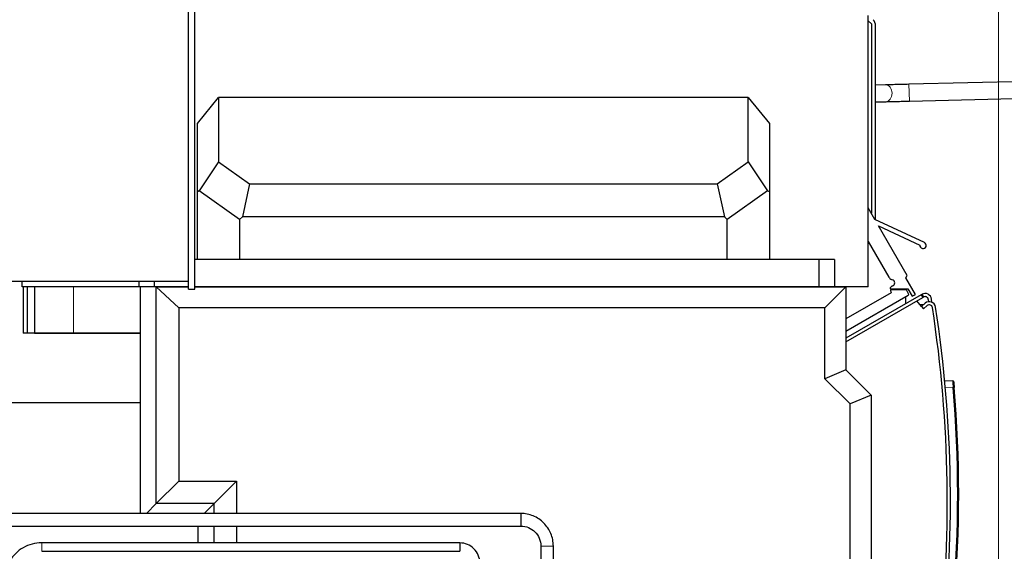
# Model space of a CAD drawing. Header units: inches. Extents: x 0 to 17820, y -10 to 12600.
# Tile 273 of 338: x 8529 to 9466, y 9896 to 10402. Entities that reach past the tile are written whole.
import ezdxf

# ---------------------------------------------------------------- set-up
doc = ezdxf.new("R2010")
doc.units = ezdxf.units.IN
doc.layers.add('1', color=7, linetype='Continuous', true_color=0xffffff)
doc.layers.add('254', color=7, linetype='Continuous', true_color=0xffffff)
doc.styles.add('latin_extended', font='simplex.shx')
doc.dimstyles.get("Standard").update_dxf_attribs({"dimtxt": 0.18, "dimasz": 0.18, "dimexe": 0.18, "dimexo": 0.0625, "dimgap": 0.09, "dimtad": 0, "dimtih": 1, "dimtoh": 1, "dimdec": 4, "dimzin": 0, "dimdsep": 46, "dimtxsty": 'Standard', "dimcen": 0.09, "dimadec": 0, "dimazin": 0, "dimtfac": 1, "dimtdec": 4, "dimtofl": 0, "dimtmove": 0, "dimatfit": 3, "dimfxl": 1, "dimtolj": 1, "dimtzin": 0, "dimarcsym": 0})

# ---------------------------------------------------------------- blocks, each defined once
blk = doc.blocks.new('_U4')
at = {"layer": '254', "color": 3, "linetype": 'Continuous', "lineweight": 13, "transparency": 16777216}
for p, q in [((7072.18, 9798.34), (7072.18, 11782.35)), ((9460.74, 8944.75), (9460.74, 11782.35)), ((7177.18, 11752.35), (9355.74, 11752.35))]:
    blk.add_line(p, q, dxfattribs=at)
at = {"layer": '254', "color": 3, "transparency": 16777216}
for points in [[(7177.18, 11769.85), (7177.18, 11734.85), (7072.18, 11752.35)], [(9355.74, 11734.85), (9355.74, 11769.85), (9460.74, 11752.35)]]:
    blk.add_solid(points, dxfattribs=at)
at = {"layer": 'Defpoints', "color": 0, "transparency": 16777216}
for p in [(9460.74, 11752.35), (7072.18, 9768.34), (9460.74, 8914.75)]:
    blk.add_point(p, dxfattribs=at)
at = {"layer": '254', "color": 2, "lineweight": 13, "transparency": 16777216, "insert": (8083.96, 11909.85), "char_height": 105, "attachment_point": 1, "style": 'latin_extended'}
blk.add_mtext('\\A1;2389', dxfattribs=at)
blk = doc.blocks.new('_U11')
at = {"layer": '254', "color": 3, "linetype": 'Continuous', "lineweight": 13, "transparency": 16777216}
for p, q in [((8978.69, 11280.35), (9871.36, 11280.35)), ((9841.36, 11175.35), (9841.36, 7804.85)), ((8526.69, 7699.85), (9871.36, 7699.85))]:
    blk.add_line(p, q, dxfattribs=at)
at = {"layer": '254', "color": 3, "transparency": 16777216}
for points in [[(9858.86, 11175.35), (9823.86, 11175.35), (9841.36, 11280.35)], [(9823.86, 7804.85), (9858.86, 7804.85), (9841.36, 7699.85)]]:
    blk.add_solid(points, dxfattribs=at)
at = {"layer": 'Defpoints', "color": 0, "transparency": 16777216}
for p in [(8948.69, 11280.35), (8496.69, 7699.85), (9841.36, 7699.85)]:
    blk.add_point(p, dxfattribs=at)
at = {"layer": '254', "color": 2, "lineweight": 13, "transparency": 16777216, "insert": (9683.86, 9305.1), "char_height": 105, "attachment_point": 1, "rotation": 90, "style": 'latin_extended'}
blk.add_mtext('\\A1;3580', dxfattribs=at)

msp = doc.modelspace()

# ---------------------------------------------------------------- linework, layer by layer
at = {"layer": '1', "color": 2, "linetype": 'Continuous', "lineweight": 25}
for p, q in [((8689.987, 10145.786), (8689.987, 10890.786)), ((8695.987, 10145.786), (8695.987, 10890.786)), ((9336.685, 10400.884), (9339.686, 10397.884)), ((9336.686, 10147.936), (9336.686, 10405.936)), ((9339.686, 10397.884), (9339.686, 10217.938)), ((9343.686, 10211.698), (9343.686, 10396.227)), ((9508.394, 10343.725), (9375.434, 10340.469)), ((9353.257, 10339.941), (9343.685, 10339.723)), ((8698.598, 10303.35), (8718.598, 10327.855)), ((9222.636, 10327.855), (8718.598, 10327.855)), ((8718.598, 10327.855), (8718.598, 10266.792)), ((9222.636, 10327.855), (9242.636, 10303.35)), ((9222.636, 10266.792), (9222.636, 10327.855)), ((9343.685, 10323.719), (9353.622, 10323.945)), ((9375.826, 10324.474), (9508.786, 10327.729)), ((8698.598, 10238.17), (8698.598, 10303.35)), ((9242.636, 10303.35), (9242.636, 10238.17)), ((8718.598, 10266.792), (8700.343, 10239.073)), ((8718.598, 10266.792), (8748.09, 10245.912)), ((9193.144, 10245.912), (9222.636, 10266.792)), ((9222.636, 10266.792), (9240.891, 10239.073)), ((8700.343, 10239.073), (8698.598, 10238.17)), ((8698.598, 10173.936), (8698.598, 10238.17)), ((8738.598, 10211.989), (8700.343, 10239.073)), ((8748.09, 10245.912), (8741.329, 10214.356)), ((8748.09, 10245.912), (9193.144, 10245.912)), ((9193.144, 10245.912), (9199.905, 10214.356)), ((9240.891, 10239.073), (9202.636, 10211.989)), ((9242.636, 10238.17), (9240.891, 10239.073)), ((9242.636, 10238.17), (9242.636, 10173.936)), ((9343.137, 10211.951), (9336.686, 10223.139)), ((8741.329, 10214.356), (8738.598, 10211.989)), ((8738.598, 10211.989), (8738.598, 10173.936)), ((9199.905, 10214.356), (8741.329, 10214.356)), ((9202.636, 10211.989), (9199.905, 10214.356)), ((9202.636, 10173.936), (9202.636, 10211.989)), ((9390.101, 10190.088), (9343.137, 10211.951)), ((9373.769, 10158.826), (9346.614, 10205.92)), ((9346.614, 10205.92), (9385.849, 10187.656)), ((9336.686, 10191.108), (9356.275, 10157.134)), ((9289.686, 10173.936), (8695.992, 10173.936)), ((9304.529, 10173.936), (9289.686, 10173.936)), ((9289.686, 10173.936), (9289.686, 10147.936)), ((9304.529, 10173.936), (9304.529, 10147.936)), ((9358.894, 10154.934), (9359.846, 10154.586)), ((9372.46, 10156.561), (9373.769, 10158.826)), ((9381.599, 10140.71), (9372.46, 10156.561)), ((8381.987, 10153.286), (8689.987, 10153.286)), ((8531.686, 10147.936), (8531.686, 10153.287)), ((8642.686, 10147.936), (8531.686, 10147.936)), ((8532.686, 10147.943), (8532.686, 10103.854)), ((8536.686, 10147.943), (8536.686, 10103.854)), ((8543.686, 10147.939), (8543.686, 10103.854)), ((8642.686, 10153.286), (8642.686, 10147.936)), ((8657.529, 10147.936), (8642.686, 10147.936)), ((8659.409, 10147.855), (8644.025, 10147.855)), ((8644.025, 10147.855), (8644.025, 9932.494)), ((8657.529, 10153.286), (8657.529, 10147.936)), ((8689.996, 10147.936), (8657.529, 10147.936)), ((8659.409, 10147.855), (8689.99, 10147.855)), ((8659.412, 10147.806), (8659.409, 10147.855)), ((8659.412, 9941.848), (8659.412, 10147.806)), ((8659.412, 10147.806), (8680.807, 10127.855)), ((8689.987, 10145.786), (8695.987, 10145.786)), ((8695.987, 10147.855), (9315.523, 10147.855)), ((9289.686, 10147.936), (8695.992, 10147.936)), ((8743.686, 10147.939), (8743.686, 10147.861)), ((9282.686, 10147.854), (9282.686, 10147.935)), ((9304.529, 10147.936), (9289.686, 10147.936)), ((9292.254, 10147.854), (9292.254, 10147.935)), ((9315.523, 10147.855), (9295.523, 10127.855)), ((9299.186, 10147.852), (9299.186, 10147.933)), ((9336.686, 10147.936), (9304.529, 10147.936)), ((9315.523, 10147.855), (9315.523, 10068.855)), ((9358.823, 10148.225), (9357.627, 10146.844)), ((9357.856, 10144.253), (9358.673, 10142.838)), ((9358.006, 10146.017), (9374.481, 10146.048)), ((9372.449, 10145.003), (9358.289, 10145.003)), ((9359.954, 10148.803), (9359.202, 10148.497)), ((9375.126, 10141.367), (9373.315, 10144.503)), ((9374.481, 10146.048), (9378.567, 10138.962)), ((9358.49, 10142.155), (9315.524, 10117.348)), ((9315.524, 10105.801), (9374.76, 10140.001)), ((9315.524, 10095.593), (9388.486, 10137.718)), ((9386.986, 10140.316), (9315.525, 10099.058)), ((9372.186, 10138.515), (9372.186, 10131.771)), ((9378.567, 10138.962), (9381.599, 10140.71)), ((9386.986, 10140.316), (9387.852, 10140.816)), ((9387.852, 10140.816), (9389.352, 10138.218)), ((9389.352, 10138.218), (9388.486, 10137.718)), ((9393.836, 10135.934), (9394.063, 10133.768)), ((9397.127, 10133.32), (9396.819, 10136.247)), ((9295.523, 10127.855), (8680.807, 10127.855)), ((8680.807, 10127.855), (8680.807, 9963.243)), ((9295.523, 10060.57), (9295.523, 10127.855)), ((9387.329, 10129.362), (9382.937, 10134.514)), ((9389.083, 10130.857), (9386.054, 10130.857)), ((9390.863, 10132.374), (9387.329, 10129.362)), ((9387.329, 10129.362), (9389.276, 10127.079)), ((9389.276, 10127.079), (9392.809, 10130.091)), ((8644.024, 10103.854), (8532.686, 10103.854)), ((8543.686, 10103.854), (8580.686, 10103.854)), ((8580.686, 10103.854), (8644.024, 10103.854)), ((9315.523, 10068.855), (9295.523, 10060.57)), ((9319.523, 10036.57), (9295.523, 10060.57)), ((9315.523, 10068.855), (9339.523, 10044.855)), ((9409.431, 10059.004), (9417.048, 10058.605)), ((9339.523, 10044.855), (9319.523, 10036.57)), ((9339.523, 10044.855), (9339.523, 9817.585)), ((8452.832, 10037.854), (8644.019, 10037.854)), ((9319.523, 9817.585), (9319.523, 10036.57)), ((8659.412, 9941.848), (8680.807, 9963.243)), ((8680.807, 9963.243), (8735.807, 9963.243)), ((8735.807, 9963.243), (8714.412, 9941.848)), ((8735.807, 9963.243), (8735.807, 9932.491)), ((8659.412, 9941.848), (8650.057, 9932.492)), ((8714.412, 9941.848), (8659.412, 9941.848)), ((8714.412, 9941.848), (8705.057, 9932.492)), ((8714.412, 9932.489), (8714.412, 9941.848)), ((9006.186, 9932.492), (8511.944, 9932.492)), ((9006.186, 9932.492), (9006.186, 9920.492)), ((8511.944, 9920.492), (9006.186, 9920.492)), ((8699.025, 9920.491), (8699.025, 9904.487)), ((8714.412, 9904.49), (8714.412, 9920.491)), ((8735.807, 9920.491), (8735.807, 9904.492)), ((8948.18, 9904.492), (8550.401, 9904.492)), ((8948.18, 9904.492), (8948.18, 9900.492)), ((8550.401, 9896.492), (8948.18, 9896.492)), ((8948.18, 9900.492), (8948.18, 9896.492))]:
    msp.add_line(p, q, dxfattribs=at)
at = {"layer": '1', "color": 110, "linetype": 'Continuous', "lineweight": 13}
for p, q in [((9375.826, 10324.474), (9375.434, 10340.469)), ((9353.621, 10323.945), (9353.622, 10323.945)), ((8580.686, 10147.939), (8580.686, 10103.854)), ((8706.686, 10147.939), (8706.686, 10147.861)), ((9388.486, 10137.718), (9386.986, 10140.316)), ((9417.529, 10052.089), (9410.039, 10052.481)), ((8550.401, 9904.492), (8550.401, 9900.492)), ((8550.401, 9900.492), (8550.401, 9896.492))]:
    msp.add_line(p, q, dxfattribs=at)
at = {"layer": '1', "color": 2, "linetype": 'Continuous', "lineweight": 25}
for centre, radius, start, end in [((9335.686, 10396.227), 8, 0, 45), ((9388.835, 10187.368), 3, 174.505806, 65.037062), ((9360.607, 10159.631), 5, 209.967882, 249.967882), ((9358.784, 10151.674), 3.1, 292.156346, 69.967882), ((9358.005, 10146.517), 0.5, 139.114643, 270.109101), ((9358.005, 10146.517), 0.5, 139.114643, 270.109101), ((9358.289, 10144.503), 0.5, 90, 210), ((9359.579, 10147.571), 1, 112.156346, 139.114643), ((9366.186, 10143.681), 6, 12.724141, 23.180391), ((9372.449, 10144.003), 1, 30, 90), ((9358.24, 10142.588), 0.5, 300, 30), ((9374.26, 10140.867), 1, 300, 30), ((9390.852, 10135.62), 6, 6.00065, 120), ((9390.852, 10135.62), 3, 6.00065, 120), ((9394.755, 10127.808), 6, 8.823765, 130.45), ((9394.755, 10127.808), 3, 8.823765, 130.45), ((8211.922, 9944.194), 1200, 352.941167, 8.823765), ((8211.922, 9944.194), 1203, 352.941167, 8.823765), ((9416.996, 10057.607), 1, 5.110451, 87), ((8222.815, 9950.804), 1199, 355.154216, 4.845784), ((8222.762, 9950.804), 1200, 355.154216, 4.845784)]:
    msp.add_arc(centre, radius, start, end, dxfattribs=at)
at = {"layer": '1', "color": 110, "linetype": 'Continuous', "lineweight": 13}
for centre, major_axis, ratio, start_param, end_param in [((9353.439, 10331.943), (0.182, -7.998), 0.7398986, 1.5539244, 3.1416068), ((9353.439, 10331.943), (0.182, -7.998), 0.7398986, 0, 1.5539244), ((9417.477, 10052.089), (-0.996, -0.084), 0.0044271, 1.6229689, 3.1415927), ((9031.186, 9901.492), (6, 0), 0.0000019, 0, 3.1415927)]:
    msp.add_ellipse(centre, major_axis=major_axis, ratio=ratio, start_param=start_param, end_param=end_param, dxfattribs=at)
at = {"layer": '1', "color": 2, "linetype": 'Continuous', "lineweight": 25}
for points, knots in [([(9375.434, 10340.469), (9373.321, 10340.417), (9369.198, 10340.317), (9363.193, 10340.173), (9357.753, 10340.044), (9354.674, 10339.973), (9353.257, 10339.941)], [0, 0, 0, 0, 0.2500507, 0.5000219, 0.7499827, 1, 1, 1, 1]), ([(9353.622, 10323.945), (9355.041, 10323.977), (9358.125, 10324.049), (9363.573, 10324.177), (9369.584, 10324.322), (9373.711, 10324.422), (9375.826, 10324.474)], [0, 0, 0, 0, 0.2500404, 0.5000237, 0.7499932, 1, 1, 1, 1]), ([(9417.992, 10057.696), (9417.992, 10057.694), (9417.994, 10057.676), (9417.998, 10057.624), (9418.002, 10057.579), (9418.003, 10057.569), (9418.005, 10057.549), (9418.006, 10057.539), (9418.009, 10057.505), (9418.011, 10057.481), (9418.018, 10057.401), (9418.029, 10057.279), (9418.043, 10057.124), (9418.052, 10057.017), (9418.054, 10056.995), (9418.058, 10056.95), (9418.06, 10056.926), (9418.067, 10056.856), (9418.071, 10056.807), (9418.085, 10056.655), (9418.104, 10056.439), (9418.125, 10056.197), (9418.142, 10056.005), (9418.151, 10055.906), (9418.16, 10055.804), (9418.166, 10055.735), (9418.169, 10055.7), (9418.184, 10055.524), (9418.197, 10055.378), (9418.223, 10055.078), (9418.25, 10054.77), (9418.278, 10054.445), (9418.296, 10054.236), (9418.3, 10054.194), (9418.307, 10054.109), (9418.311, 10054.066), (9418.322, 10053.938), (9418.329, 10053.852), (9418.352, 10053.594), (9418.382, 10053.246), (9418.412, 10052.892), (9418.435, 10052.624), (9418.446, 10052.49), (9418.458, 10052.354), (9418.465, 10052.264), (9418.469, 10052.219), (9418.473, 10052.173)], [0, 0, 0, 0, 0.0589429, 0.12168, 0.12168, 0.1373643, 0.1373643, 0.1530486, 0.1530486, 0.1844172, 0.1844172, 0.2471543, 0.3098915, 0.3098915, 0.3255757, 0.3255757, 0.34126, 0.34126, 0.3726286, 0.3726286, 0.4353657, 0.4981029, 0.4981029, 0.5294714, 0.5451557, 0.5451557, 0.56084, 0.56084, 0.6235772, 0.6235772, 0.6863143, 0.7490514, 0.7490514, 0.7647357, 0.7647357, 0.78042, 0.78042, 0.8117886, 0.8117886, 0.8745257, 0.9372629, 0.9372629, 0.9686314, 0.9843157, 0.9843157, 1, 1, 1, 1]), ([(9037.186, 9901.492), (9037.107, 9905.723), (9035.553, 9913.537), (9028.675, 9923.981), (9018.23, 9930.86), (9010.416, 9932.414), (9006.186, 9932.492)], [0, 0, 0, 0, 0.2490787, 0.500003, 0.7509254, 1, 1, 1, 1]), ([(9006.186, 9920.492), (9008.822, 9920.482), (9013.638, 9919.575), (9019.993, 9915.3), (9024.268, 9908.945), (9025.176, 9904.129), (9025.186, 9901.493)], [0, 0, 0, 0, 0.2514779, 0.5000055, 0.7485296, 1, 1, 1, 1]), ([(8550.401, 9904.492), (8547.298, 9904.459), (8541.271, 9903.681), (8532.66, 9900.264), (8525.36, 9894.816), (8521.793, 9890.233), (8520.309, 9887.696)], [0, 0, 0, 0, 0.246874, 0.4990532, 0.751789, 1, 1, 1, 1]), ([(8967.18, 9885.492), (8967.131, 9888.084), (8966.176, 9892.872), (8961.963, 9899.275), (8955.56, 9903.489), (8950.772, 9904.443), (8948.18, 9904.492)], [0, 0, 0, 0, 0.2489966, 0.5, 0.7510034, 1, 1, 1, 1])]:
    msp.add_open_spline(points, degree=3, knots=knots, dxfattribs=at)
at = {"layer": '1', "color": 110, "linetype": 'Continuous', "lineweight": 13}
msp.add_open_spline([(9417.048, 10058.605), (9417.05, 10058.605), (9417.055, 10058.584), (9417.063, 10058.52), (9417.068, 10058.467), (9417.069, 10058.456), (9417.072, 10058.432), (9417.076, 10058.395), (9417.08, 10058.352), (9417.089, 10058.258), (9417.101, 10058.114), (9417.117, 10057.931), (9417.127, 10057.805), (9417.129, 10057.779), (9417.134, 10057.726), (9417.136, 10057.698), (9417.143, 10057.615), (9417.147, 10057.557), (9417.161, 10057.378), (9417.181, 10057.124), (9417.203, 10056.838), (9417.22, 10056.612), (9417.225, 10056.534), (9417.234, 10056.415), (9417.237, 10056.375), (9417.243, 10056.294), (9417.246, 10056.253), (9417.261, 10056.044), (9417.273, 10055.873), (9417.299, 10055.519), (9417.324, 10055.155), (9417.351, 10054.771), (9417.368, 10054.524), (9417.371, 10054.475), (9417.378, 10054.375), (9417.382, 10054.324), (9417.392, 10054.173), (9417.399, 10054.071), (9417.419, 10053.766), (9417.447, 10053.355), (9417.474, 10052.937), (9417.502, 10052.516), (9417.515, 10052.303), (9417.529, 10052.089)], degree=3, knots=[0, 0, 0, 0, 0.0625, 0.125, 0.125, 0.140625, 0.140625, 0.15625, 0.1875, 0.1875, 0.25, 0.3125, 0.3125, 0.328125, 0.328125, 0.34375, 0.34375, 0.375, 0.375, 0.4375, 0.5, 0.5, 0.53125, 0.53125, 0.546875, 0.546875, 0.5625, 0.5625, 0.625, 0.625, 0.6875, 0.75, 0.75, 0.765625, 0.765625, 0.78125, 0.78125, 0.8125, 0.8125, 0.875, 0.9375, 0.9375, 1, 1, 1, 1], dxfattribs=at)
at = {"layer": '1', "color": 2, "linetype": 'Continuous', "lineweight": 25}
for points in [[(9025.186, 9901.493), (9025.183, 9824.492)], [(9037.183, 9824.492), (9037.186, 9901.492)]]:
    msp.add_open_spline(points, degree=1, dxfattribs=at)

# ---------------------------------------------------------------- dimensions: what is measured, and where the dimension line sits
at = {"layer": '254', "color": 2, "linetype": 'Continuous', "lineweight": 13}
dim = msp.add_linear_dim(base=(9460.738, 11752.354), p1=(7072.176, 9768.344), p2=(9460.738, 8914.746), dimstyle='Standard', override={"dimscale": 30, "dimtxt": 3.5, "dimasz": 3.5, "dimexe": 1, "dimexo": 1, "dimgap": 1.75, "dimtad": 1, "dimtih": 1, "dimtoh": 0, "dimdec": 0, "dimlfac": 1, "dimzin": 8, "dimdsep": 46, "dimlunit": 2, "dimtxsty": 'latin_extended', "dimsah": 1, "dimse1": 0, "dimse2": 0, "dimsd1": 0, "dimsd2": 0, "dimclrd": 3, "dimclre": 3, "dimclrt": 2, "dimtol": 0, "dimtm": -0.1, "dimtfac": 0.714286, "dimtdec": 3, "dimtofl": 1, "dimtmove": 0, "dimtzin": 8, "dimlwd": 13, "dimlwe": 13}, dxfattribs=at)
dim.commit()
dim.dimension.update_dxf_attribs({"geometry": '_U4', "text_midpoint": (8266.457, 11752.354), "dimtype": 160})
dim = msp.add_linear_dim(base=(9841.36493928, 7699.853737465), p1=(8948.685599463, 11280.353737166), p2=(8496.685587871, 7699.853737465), angle=90, dimstyle='Standard', override={"dimscale": 30, "dimtxt": 3.5, "dimasz": 3.5, "dimexe": 1, "dimexo": 1, "dimgap": 1.75, "dimtad": 1, "dimtih": 0, "dimtoh": 0, "dimdec": 0, "dimlfac": 1, "dimzin": 8, "dimdsep": 46, "dimlunit": 2, "dimtxsty": 'latin_extended', "dimsah": 1, "dimse1": 0, "dimse2": 0, "dimsd1": 0, "dimsd2": 0, "dimclrd": 3, "dimclre": 3, "dimclrt": 2, "dimtol": 0, "dimtm": -0.1, "dimtfac": 0.714286, "dimtdec": 3, "dimtofl": 1, "dimtmove": 0, "dimtzin": 8, "dimlwd": 13, "dimlwe": 13}, dxfattribs=at)
dim.commit()
dim.dimension.update_dxf_attribs({"geometry": '_U11', "text_midpoint": (9841.36493928, 9490.103737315), "dimtype": 160})

doc.saveas('drawing.dxf')
